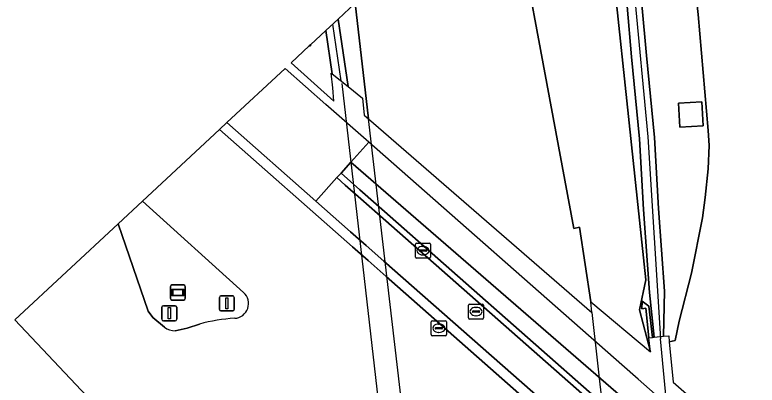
# Model space of a CAD drawing. Extents: x 157692 to 159674, y 381452 to 383291.
# Drawn here: x 157731.72 to 157781.13, y 382372.47 to 382397.13 of the extents above; entities that cross this region are included whole.
import ezdxf

# ---------------------------------------------------------------- set-up
doc = ezdxf.new("R2010")
doc.units = 0
for name, color, linetype in [('IMGEO_Berm_groen', 7, 'Continuous'), ('IMGEO_Fietspad_gesloten', 7, 'Continuous'), ('IMGEO_Geluidsscherm', 7, 'Continuous'), ('IMGEO_Kolk', 7, 'Continuous'), ('IMGEO_Muur', 7, 'Continuous'), ('IMGEO_Rijbaan_autosnelweg', 7, 'Continuous'), ('IMGEO_Rijbaan_autoweg', 7, 'Continuous'), ('IMGEO_Rijbaan_regionaal_gesloten', 7, 'Continuous'), ('IMGEO_Rioolput', 7, 'Continuous'), ('IMGEO_Terreindeel_gesloten', 7, 'Continuous'), ('IMGEO_Verkeersbordpaal', 7, 'Continuous'), ('IMGEO_Verkeerseiland_groen', 7, 'Continuous'), ('IMGEO_Verkeerseiland_open', 7, 'Continuous'), ('IMGEO_Verkeersregelinstallatiepaal', 7, 'Continuous'), ('IMGEO_Voetpad_open', 7, 'Continuous'), ('IMGEO_Wegwijzer', 7, 'Continuous')]:
    doc.layers.add(name, color=color, linetype=linetype)

msp = doc.modelspace()

# ---------------------------------------------------------------- linework, layer by layer
at = {"layer": 'IMGEO_Berm_groen'}
for points in [[(157774.819, 382416.935), (157771.513, 382413.857), (157771.633, 382412.896), (157772.938, 382402.129), (157773.461, 382397.806), (157773.766, 382394.412), (157774.286, 382388.959), (157774.559, 382384.224), (157774.956, 382378.723), (157774.9, 382375.726), (157775.242, 382375.759), (157775.28, 382375.368), (157775.67, 382375.451), (157775.932, 382376.729), (157776.767, 382379.931), (157777.49, 382383.616), (157777.676, 382384.961), (157777.862, 382386.866), (157777.938, 382388.421), (157777.869, 382389.436), (157777.201, 382397.139), (157776.267, 382405.545), (157775.263, 382413.359)], [(157770.18, 382412.616), (157770.5, 382409.827), (157773.71, 382379.496), (157773.3, 382377.479), (157774.025, 382374.698), (157773.92, 382375.633), (157773.711, 382377.588), (157773.462, 382377.554), (157773.477, 382378.057), (157773.913, 382377.725), (157774.154, 382375.655), (157774.277, 382375.667), (157773.959, 382378.651), (157773.561, 382384.16), (157773.289, 382388.882), (157772.771, 382394.32), (157772.466, 382397.701), (157771.945, 382402.009), (157770.641, 382412.774), (157770.611, 382413.017)], [(157770.18, 382412.616), (157764.553, 382407.378), (157765.38, 382401.986), (157767.13, 382392.561), (157768.921, 382382.908), (157769.304, 382382.986), (157770.056, 382378.03), (157774.025, 382374.698), (157773.3, 382377.479), (157773.71, 382379.496), (157770.5, 382409.827)], [(157754.375, 382397.903), (157753.235, 382396.842), (157753.899, 382392.356), (157754.862, 382391.587), (157754.979, 382390.442), (157755.253, 382390.205)], [(157751.393, 382395.127), (157751.403, 382395.065), (157751.314, 382395.053), (157750.113, 382393.936), (157752.959, 382391.377), (157752.884, 382392.259), (157752.776, 382393.252), (157752.838, 382393.202), (157752.414, 382396.077)], [(157775.885, 382391.255), (157777.449, 382391.338), (157777.535, 382389.732), (157775.97, 382389.649)]]:
    msp.add_lwpolyline(points, close=True, dxfattribs=at)
msp.add_lwpolyline([(157749.707, 382393.557), (157745.836, 382389.954), (157751.751, 382384.733), (157753.152, 382386.287), (157753.429, 382386.593), (157754.082, 382387.315), (157755.288, 382388.649), (157752.429, 382391.167), (157749.707, 382393.557)], dxfattribs=at)
at = {"layer": 'IMGEO_Fietspad_gesloten'}
msp.add_lwpolyline([(157770.948, 382370.6), (157755.863, 382383.897), (157754.758, 382384.871), (157753.706, 382385.798), (157753.152, 382386.287), (157751.751, 382384.733), (157754.071, 382382.688), (157755.114, 382381.769), (157756.29, 382380.732), (157771.333, 382367.473)], dxfattribs=at)
at = {"layer": 'IMGEO_Geluidsscherm'}
for points in [[(157771.152, 382413.521), (157772.936, 382398.649), (157773.845, 382389.011), (157774.698, 382375.549)], [(157753.439, 382392.731), (157752.879, 382396.511)], [(157753.474, 382392.547), (157758.545, 382348.374)], [(157780.726, 382313.415), (157779.804, 382322.595), (157778.591, 382334.79), (157777.338, 382347.735), (157776.169, 382359.89), (157774.698, 382375.549)]]:
    msp.add_lwpolyline(points, dxfattribs=at)
at = {"layer": 'IMGEO_Kolk'}
for p, q in [((157758.384, 382381.003), (157758.384, 382381.855)), ((157758.459, 382381.929), (157759.311, 382381.929)), ((157759.385, 382381.855), (157759.385, 382381.003)), ((157758.643, 382381.423), (157758.643, 382381.435)), ((157759.081, 382381.386), (157758.683, 382381.386)), ((157758.686, 382381.472), (157759.084, 382381.472)), ((157758.872, 382381.709), (157758.897, 382381.709)), ((157759.127, 382381.435), (157759.127, 382381.423)), ((157759.311, 382380.929), (157758.459, 382380.929)), ((157758.895, 382381.149), (157758.87, 382381.149)), ((157759.44, 382375.837), (157759.44, 382376.689)), ((157759.515, 382376.763), (157760.367, 382376.763)), ((157759.928, 382376.543), (157759.953, 382376.543)), ((157760.441, 382376.689), (157760.441, 382375.837)), ((157759.699, 382376.257), (157759.699, 382376.269)), ((157760.137, 382376.22), (157759.739, 382376.22)), ((157759.742, 382376.306), (157760.14, 382376.306)), ((157759.951, 382375.983), (157759.926, 382375.983)), ((157760.183, 382376.269), (157760.183, 382376.257)), ((157760.367, 382375.763), (157759.515, 382375.763))]:
    msp.add_line(p, q, dxfattribs=at)
for points in [[(157758.384, 382381.003), (157758.384, 382381.855)], [(157758.459, 382381.929), (157759.311, 382381.929)], [(157759.385, 382381.855), (157759.385, 382381.003)], [(157759.311, 382380.929), (157758.459, 382380.929)], [(157759.44, 382375.837), (157759.44, 382376.689)], [(157759.515, 382376.763), (157760.367, 382376.763)], [(157760.441, 382376.689), (157760.441, 382375.837)], [(157760.367, 382375.763), (157759.515, 382375.763)]]:
    msp.add_lwpolyline(points, dxfattribs=at)
for centre, radius, start, end in [((157758.461, 382381.853), 0.0765, 91.552, 178.448), ((157758.461, 382381.853), 0.0765, 91.552, 178.448), ((157759.309, 382381.853), 0.0765, 1.552, 88.448), ((157759.309, 382381.853), 0.0765, 1.552, 88.448), ((157758.683, 382381.432), 0.0403, 85.8775, 175.7526), ((157758.68, 382381.422), 0.0366, 178.938, 274.7102), ((157759.084, 382381.429), 0.043, 264.8664, 352.4533), ((157759.088, 382381.434), 0.0386, 1.7309, 96.639), ((157758.461, 382381.005), 0.0765, 181.552, 268.448), ((157758.461, 382381.005), 0.0765, 181.552, 268.448), ((157759.309, 382381.005), 0.0765, 271.552, 358.448), ((157759.309, 382381.005), 0.0765, 271.552, 358.448), ((157759.517, 382376.687), 0.0765, 91.552, 178.448), ((157759.517, 382376.687), 0.0765, 91.552, 178.448), ((157760.365, 382376.687), 0.0765, 1.552, 88.448), ((157760.365, 382376.687), 0.0765, 1.552, 88.448), ((157759.739, 382376.266), 0.0403, 85.8775, 175.7526), ((157759.736, 382376.256), 0.0366, 178.938, 274.7102), ((157760.14, 382376.263), 0.043, 264.8664, 352.4533), ((157760.144, 382376.268), 0.0386, 1.7309, 96.639), ((157759.517, 382375.839), 0.0765, 181.552, 268.448), ((157759.517, 382375.839), 0.0765, 181.552, 268.448), ((157760.365, 382375.839), 0.0765, 271.552, 358.448), ((157760.365, 382375.839), 0.0765, 271.552, 358.448)]:
    msp.add_arc(centre, radius, start, end, dxfattribs=at)
for centre, major_axis, ratio, start_param, end_param in [((157758.871, 382381.429), (-0.387, 0.002), 0.722429, 4.712389, 7.853982), ((157758.896, 382381.429), (-0.39, 0.002), 0.717154, 1.570796, 4.712389), ((157759.927, 382376.263), (-0.387, 0.002), 0.722429, 4.712389, 7.853982), ((157759.952, 382376.263), (-0.39, 0.002), 0.717154, 1.570796, 4.712389)]:
    msp.add_ellipse(centre, major_axis=major_axis, ratio=ratio, start_param=start_param, end_param=end_param, dxfattribs=at)
at = {"layer": 'IMGEO_Muur'}
for points in [[(157771.513, 382413.857), (157770.611, 382413.017), (157770.641, 382412.774), (157771.945, 382402.009), (157772.466, 382397.701), (157772.771, 382394.32), (157773.289, 382388.882), (157773.561, 382384.16), (157773.959, 382378.651), (157774.277, 382375.667), (157774.9, 382375.726), (157774.956, 382378.723), (157774.559, 382384.224), (157774.286, 382388.959), (157773.766, 382394.412), (157773.461, 382397.806), (157772.938, 382402.129), (157771.633, 382412.896)], [(157752.414, 382396.077), (157752.838, 382393.202), (157753.899, 382392.356), (157753.235, 382396.842)], [(157751.393, 382395.127), (157751.314, 382395.053), (157751.403, 382395.065)], [(157774.154, 382375.655), (157773.913, 382377.725), (157773.477, 382378.057), (157773.462, 382377.554), (157773.711, 382377.588), (157773.92, 382375.633)]]:
    msp.add_lwpolyline(points, close=True, dxfattribs=at)
msp.add_lwpolyline([(157771.333, 382367.473), (157756.29, 382380.732), (157755.114, 382381.769), (157754.071, 382382.688), (157751.751, 382384.733), (157745.836, 382389.954), (157745.337, 382389.489), (157745.337, 382389.489), (157754.188, 382381.687), (157755.228, 382380.77), (157756.428, 382379.713), (157771.457, 382366.466)], dxfattribs=at)
at = {"layer": 'IMGEO_Rijbaan_autosnelweg'}
msp.add_lwpolyline([(157752.059, 382590.763), (157778.737, 382420.582), (157774.819, 382416.935), (157775.263, 382413.359), (157776.267, 382405.545), (157777.201, 382397.139), (157777.869, 382389.436), (157777.938, 382388.421), (157777.862, 382386.866), (157777.676, 382384.961), (157777.49, 382383.616), (157776.767, 382379.931), (157775.932, 382376.729), (157775.67, 382375.451), (157775.28, 382375.368), (157775.544, 382372.674), (157776.604, 382371.738), (157788.802, 382360.964)], dxfattribs=at)
at = {"layer": 'IMGEO_Rijbaan_autoweg'}
for points in [[(157754.375, 382397.903), (157755.253, 382390.205), (157770.121, 382377.314), (157770.056, 382378.03), (157769.304, 382382.986), (157768.921, 382382.908), (157767.13, 382392.561), (157765.38, 382401.986), (157764.553, 382407.378)], [(157769.81, 382326.381), (157769.789, 382326.639), (157769.428, 382329.368), (157768.986, 382332.719), (157768.494, 382336.443), (157768.355, 382337.493), (157768.281, 382338.052), (157760.353, 382346.458), (157755.253, 382390.205), (157770.121, 382377.314), (157776.459, 382320.571)]]:
    msp.add_lwpolyline(points, close=True, dxfattribs=at)
at = {"layer": 'IMGEO_Rijbaan_regionaal_gesloten'}
for points in [[(157811.934, 382330.789), (157799.828, 382341.46), (157799.269, 382341.952), (157796.51, 382344.384), (157796.124, 382344.724), (157781.8, 382357.35), (157777.291, 382361.324), (157776.362, 382362.143), (157775.498, 382362.904), (157775.439, 382362.956), (157775.355, 382363.03), (157775.017, 382363.328), (157772.571, 382365.484), (157772.363, 382365.668), (157771.457, 382366.466), (157756.428, 382379.713), (157755.228, 382380.77), (157754.188, 382381.687), (157745.337, 382389.489), (157745.337, 382389.489), (157740.226, 382384.731), (157740.226, 382384.731), (157746.944, 382378.632)], [(157741.676, 382376.333), (157740.909, 382376.983), (157740.6, 382377.405), (157738.598, 382383.215), (157738.598, 382383.216), (157731.721, 382376.814)], [(157731.721, 382376.814), (157768.281, 382338.052)], [(157744.018, 382376.537), (157743.189, 382376.271), (157742.397, 382376.097)]]:
    msp.add_lwpolyline(points, dxfattribs=at)
for centre, radius, start, end in [((157746.296, 382377.9), 0.978, 273.4155, 48.4713), ((157747.111, 382365.11), 11.839, 93.6672, 105.1461), ((157742.387, 382377.286), 1.189, 233.2689, 270.4822)]:
    msp.add_arc(centre, radius, start, end, dxfattribs=at)
at = {"layer": 'IMGEO_Rioolput'}
for p, q in [((157761.988, 382377.874), (157762.84, 382377.874)), ((157761.913, 382376.948), (157761.913, 382377.8)), ((157762.172, 382377.368), (157762.172, 382377.38)), ((157762.61, 382377.331), (157762.212, 382377.331)), ((157762.215, 382377.417), (157762.613, 382377.417)), ((157762.401, 382377.654), (157762.426, 382377.654)), ((157762.656, 382377.38), (157762.656, 382377.368)), ((157762.914, 382377.8), (157762.914, 382376.948)), ((157762.84, 382376.874), (157761.988, 382376.874)), ((157762.424, 382377.094), (157762.399, 382377.094))]:
    msp.add_line(p, q, dxfattribs=at)
for points in [[(157761.988, 382377.874), (157762.84, 382377.874)], [(157761.913, 382376.948), (157761.913, 382377.8)], [(157762.914, 382377.8), (157762.914, 382376.948)], [(157762.84, 382376.874), (157761.988, 382376.874)]]:
    msp.add_lwpolyline(points, dxfattribs=at)
for centre, radius, start, end in [((157761.99, 382377.798), 0.0765, 91.552, 178.448), ((157761.99, 382377.798), 0.0765, 91.552, 178.448), ((157762.838, 382377.798), 0.0765, 1.552, 88.448), ((157762.838, 382377.798), 0.0765, 1.552, 88.448), ((157762.212, 382377.377), 0.0403, 85.8775, 175.7526), ((157762.209, 382377.367), 0.0366, 178.938, 274.7102), ((157762.613, 382377.374), 0.043, 264.8664, 352.4533), ((157762.617, 382377.379), 0.0386, 1.7309, 96.639), ((157761.99, 382376.95), 0.0765, 181.552, 268.448), ((157761.99, 382376.95), 0.0765, 181.552, 268.448), ((157762.838, 382376.95), 0.0765, 271.552, 358.448), ((157762.838, 382376.95), 0.0765, 271.552, 358.448)]:
    msp.add_arc(centre, radius, start, end, dxfattribs=at)
for centre, major_axis, ratio, start_param, end_param in [((157762.4, 382377.374), (-0.387, 0.002), 0.722429, 4.712389, 7.853982), ((157762.425, 382377.374), (-0.39, 0.002), 0.717154, 1.570796, 4.712389)]:
    msp.add_ellipse(centre, major_axis=major_axis, ratio=ratio, start_param=start_param, end_param=end_param, dxfattribs=at)
at = {"layer": 'IMGEO_Terreindeel_gesloten'}
msp.add_lwpolyline([(157775.885, 382391.255), (157775.97, 382389.649), (157777.535, 382389.732), (157777.449, 382391.338)], close=True, dxfattribs=at)
at = {"layer": 'IMGEO_Verkeersbordpaal'}
for p, q in [((157741.507, 382376.858), (157741.507, 382377.658)), ((157741.507, 382377.658), (157741.507, 382376.858)), ((157741.607, 382377.758), (157742.397, 382377.758)), ((157742.397, 382377.758), (157741.607, 382377.758)), ((157742.497, 382377.658), (157742.497, 382376.858)), ((157742.497, 382376.858), (157742.497, 382377.658)), ((157742.397, 382376.758), (157741.607, 382376.758)), ((157741.607, 382376.758), (157742.397, 382376.758))]:
    msp.add_line(p, q, dxfattribs=at)
msp.add_lwpolyline([(157741.927, 382377.633), (157742.077, 382377.633), (157742.077, 382376.883), (157741.927, 382376.883), (157741.927, 382377.633)], dxfattribs=at)
for centre, start, end in [((157741.607, 382377.658), 90, 180), ((157741.607, 382377.658), 90, 180), ((157742.397, 382377.658), 0, 90), ((157742.397, 382377.658), 360, 90), ((157741.607, 382376.858), 180, 270), ((157741.607, 382376.858), 180, 270), ((157742.397, 382376.858), 270, 0), ((157742.397, 382376.858), 270, 0)]:
    msp.add_arc(centre, 0.1, start, end, dxfattribs=at)
at = {"layer": 'IMGEO_Verkeerseiland_groen'}
for points in [[(157746.944, 382378.632), (157740.226, 382384.731), (157740.226, 382384.731), (157738.598, 382383.216)], [(157738.598, 382383.216), (157738.598, 382383.215), (157740.6, 382377.405), (157740.909, 382376.983), (157741.676, 382376.333)], [(157742.397, 382376.097), (157743.189, 382376.271), (157744.018, 382376.537)]]:
    msp.add_lwpolyline(points, dxfattribs=at)
for centre, radius, start, end in [((157746.296, 382377.9), 0.978, 273.4155, 48.4713), ((157747.111, 382365.11), 11.839, 93.6672, 105.1461), ((157742.387, 382377.286), 1.189, 233.2689, 270.4822)]:
    msp.add_arc(centre, radius, start, end, dxfattribs=at)
at = {"layer": 'IMGEO_Verkeerseiland_open'}
msp.add_lwpolyline([(157755.288, 382388.649), (157754.082, 382387.315), (157818.493, 382331.49), (157819.207, 382332.287), (157773.198, 382372.874), (157772.121, 382373.825)], close=True, dxfattribs=at)
msp.add_lwpolyline([(157770.872, 382371.219), (157755.779, 382384.518), (157754.688, 382385.48), (157753.429, 382386.593), (157753.152, 382386.287), (157753.706, 382385.798), (157754.758, 382384.871), (157755.863, 382383.897), (157770.948, 382370.6)], dxfattribs=at)
at = {"layer": 'IMGEO_Verkeersregelinstallatiepaal'}
for p, q in [((157745.334, 382377.52), (157745.334, 382378.32)), ((157745.334, 382378.32), (157745.334, 382377.52)), ((157745.434, 382378.42), (157746.224, 382378.42)), ((157746.224, 382378.42), (157745.434, 382378.42)), ((157746.324, 382378.32), (157746.324, 382377.52)), ((157746.324, 382377.52), (157746.324, 382378.32)), ((157746.224, 382377.42), (157745.434, 382377.42)), ((157745.434, 382377.42), (157746.224, 382377.42))]:
    msp.add_line(p, q, dxfattribs=at)
msp.add_lwpolyline([(157745.754, 382378.295), (157745.904, 382378.295), (157745.904, 382377.545), (157745.754, 382377.545), (157745.754, 382378.295)], dxfattribs=at)
for centre, start, end in [((157745.434, 382378.32), 90, 180), ((157745.434, 382378.32), 90, 180), ((157746.224, 382378.32), 0, 90), ((157746.224, 382378.32), 360, 90), ((157745.434, 382377.52), 180, 270), ((157745.434, 382377.52), 180, 270), ((157746.224, 382377.52), 270, 0), ((157746.224, 382377.52), 270, 0)]:
    msp.add_arc(centre, 0.1, start, end, dxfattribs=at)
at = {"layer": 'IMGEO_Voetpad_open'}
msp.add_lwpolyline([(157818.493, 382331.49), (157754.082, 382387.315), (157753.429, 382386.593), (157754.688, 382385.48), (157755.779, 382384.518), (157770.872, 382371.219), (157771.796, 382370.405), (157772.004, 382370.222), (157774.568, 382367.962), (157774.902, 382367.668), (157775.049, 382367.538), (157775.918, 382366.772), (157776.841, 382365.959), (157780.989, 382362.305), (157795.662, 382349.375), (157798.832, 382346.582), (157811.469, 382335.446)], dxfattribs=at)
at = {"layer": 'IMGEO_Wegwijzer'}
for p, q in [((157742.075, 382378.242), (157742.075, 382379.042)), ((157742.075, 382379.042), (157742.075, 382378.242)), ((157742.175, 382379.142), (157742.965, 382379.142)), ((157742.965, 382379.142), (157742.175, 382379.142)), ((157743.065, 382379.042), (157743.065, 382378.242)), ((157743.065, 382378.242), (157743.065, 382379.042)), ((157742.965, 382378.142), (157742.175, 382378.142)), ((157742.175, 382378.142), (157742.965, 382378.142))]:
    msp.add_line(p, q, dxfattribs=at)
for points in [[(157742.176, 382378.874), (157742.964, 382378.874), (157742.964, 382378.41), (157742.176, 382378.41), (157742.176, 382378.874)], [(157742.241, 382378.809), (157742.241, 382378.475), (157742.899, 382378.475), (157742.899, 382378.809), (157742.241, 382378.809)]]:
    msp.add_lwpolyline(points, dxfattribs=at)
for centre, start, end in [((157742.175, 382379.042), 90, 180), ((157742.175, 382379.042), 90, 180), ((157742.965, 382379.042), 0, 90), ((157742.965, 382379.042), 360, 90), ((157742.175, 382378.242), 180, 270), ((157742.175, 382378.242), 180, 270), ((157742.965, 382378.242), 270, 0), ((157742.965, 382378.242), 270, 0)]:
    msp.add_arc(centre, 0.1, start, end, dxfattribs=at)

doc.saveas('drawing.dxf')
